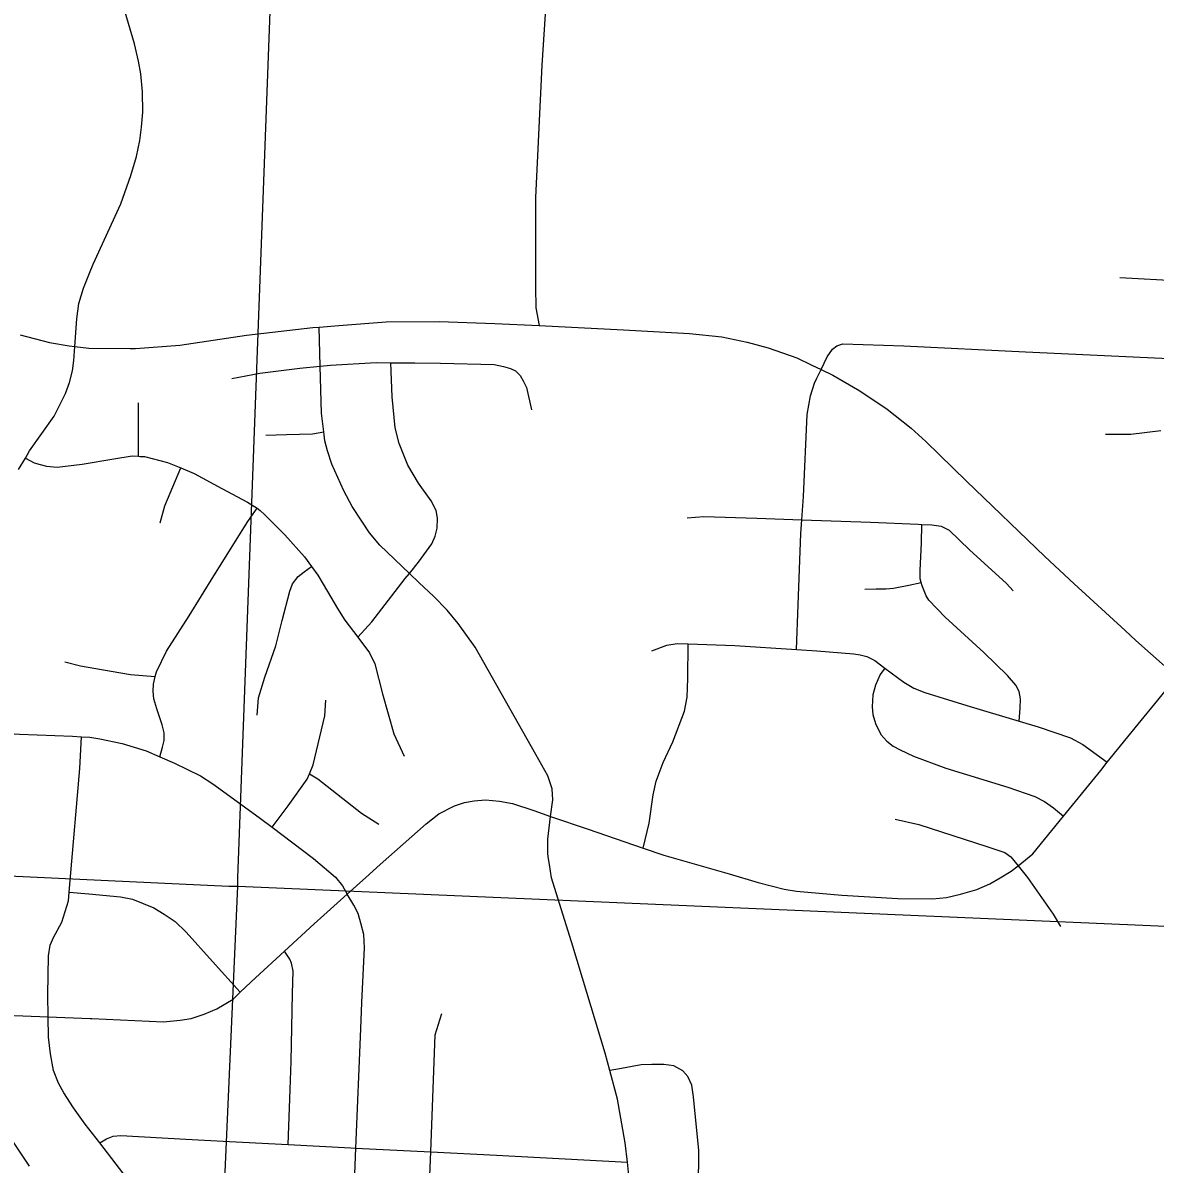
# Model space of a CAD drawing. Extents: x -157.2 to -99.3, y 12.2 to 46.2.
# Drawn here: x -147.688 to -146.67, y 39.061 to 40.087 of the extents above; entities that cross this region are included whole.
import ezdxf

# ---------------------------------------------------------------- set-up
doc = ezdxf.new("R2010")
doc.units = 0
for name, color, linetype in [('tdCoCityStreetMajor', 7, 'Continuous'), ('tdCoCityStreetMinor', 7, 'Continuous'), ('tdCoSectLine', 7, 'Continuous')]:
    doc.layers.add(name, color=color, linetype=linetype)

msp = doc.modelspace()

# ---------------------------------------------------------------- linework, layer by layer
at = {"layer": 'tdCoCityStreetMajor'}
for p, q in [((-146.7427, 39.5828), (-146.6969, 39.5407)), ((-146.6701, 39.4748), (-146.6503, 39.499)), ((-147.4927, 39.2154), (-147.4831, 39.2245))]:
    msp.add_line(p, q, dxfattribs=at)
for points in [[(-147.2186, 40.0949), (-147.2216, 40.0493), (-147.2273, 39.9302), (-147.2273, 39.8496), (-147.2268, 39.8311), (-147.2238, 39.815)], [(-147.5917, 39.7944), (-147.5869, 39.7943), (-147.5472, 39.7973), (-147.4871, 39.8064), (-147.4276, 39.8133), (-147.4218, 39.8137), (-147.4042, 39.815), (-147.3615, 39.8185), (-147.3137, 39.8187), (-147.2639, 39.817), (-147.2238, 39.815), (-147.148, 39.8111), (-147.0888, 39.8079), (-147.0595, 39.8049), (-147.0368, 39.8002), (-147.0178, 39.7951), (-146.9921, 39.7859), (-146.9786, 39.7795), (-146.9703, 39.7755), (-146.9598, 39.7704), (-146.9354, 39.7563), (-146.9108, 39.7398), (-146.8893, 39.7228), (-146.8762, 39.7107), (-146.8395, 39.6752), (-146.7692, 39.6072), (-146.7427, 39.5828)], [(-147.6906, 39.8068), (-147.6644, 39.7998), (-147.6466, 39.7968), (-147.6416, 39.7962)], [(-147.6416, 39.7962), (-147.6289, 39.7946), (-147.5917, 39.7944)], [(-146.9703, 39.7755), (-146.9647, 39.7869), (-146.96, 39.7938), (-146.9563, 39.7968), (-146.9509, 39.7985), (-146.8959, 39.7968), (-146.7866, 39.7914), (-146.6639, 39.7857), (-146.6308, 39.7842), (-146.526, 39.7793), (-146.4776, 39.7769)], [(-146.6969, 39.5407), (-146.6871, 39.5317), (-146.6503, 39.499)], [(-147.2136, 39.3736), (-147.1797, 39.362), (-147.1304, 39.345), (-147.1119, 39.3386), (-147.0529, 39.3218), (-147.027, 39.3141), (-147.0036, 39.3082), (-146.9925, 39.3065), (-146.9518, 39.3028), (-146.9013, 39.2998), (-146.8702, 39.2996), (-146.8576, 39.3006), (-146.8448, 39.3038), (-146.8302, 39.308), (-146.8186, 39.3129), (-146.8093, 39.3183), (-146.7994, 39.3243), (-146.7932, 39.3292), (-146.7799, 39.3398), (-146.7522, 39.3739), (-146.7188, 39.415), (-146.7129, 39.4223), (-146.6823, 39.4599), (-146.6701, 39.4748)], [(-147.3668, 39.3302), (-147.3254, 39.3669), (-147.3141, 39.376), (-147.3, 39.3832), (-147.2909, 39.3861), (-147.2823, 39.3876), (-147.2721, 39.3886), (-147.2596, 39.3874), (-147.248, 39.3852), (-147.2287, 39.3788), (-147.2136, 39.3736)], [(-147.4177, 39.2849), (-147.3965, 39.3038), (-147.3797, 39.3188), (-147.3668, 39.3302)], [(-147.453, 39.2525), (-147.4263, 39.2771), (-147.4177, 39.2849)], [(-147.4831, 39.2245), (-147.4791, 39.2283), (-147.453, 39.2525)], [(-147.6277, 39.1919), (-147.6263, 39.1918), (-147.5617, 39.1889), (-147.5469, 39.1903), (-147.537, 39.1918), (-147.5252, 39.1958), (-147.5138, 39.2005), (-147.499, 39.2093), (-147.4927, 39.2154)], [(-147.7266, 39.1956), (-147.6655, 39.1933), (-147.6277, 39.1919)]]:
    msp.add_lwpolyline(points, dxfattribs=at)
at = {"layer": 'tdCoCityStreetMinor'}
for p, q in [((-146.7016, 39.8581), (-146.5949, 39.8526)), ((-147.5844, 39.6975), (-147.5842, 39.7455)), ((-147.4497, 39.0784), (-147.4479, 39.1281))]:
    msp.add_line(p, q, dxfattribs=at)
for points in [[(-147.6283, 39.862), (-147.625, 39.8702), (-147.6003, 39.9245), (-147.5912, 39.9501), (-147.586, 39.9669), (-147.5831, 39.9815), (-147.5816, 39.9933), (-147.5804, 40.0069), (-147.5806, 40.0251), (-147.5821, 40.0414), (-147.5843, 40.0527), (-147.5878, 40.0683), (-147.5988, 40.105), (-147.607, 40.1281)], [(-147.6416, 39.7962), (-147.6398, 39.8212), (-147.6378, 39.835), (-147.6336, 39.8485), (-147.6283, 39.862)], [(-147.2136, 39.3736), (-147.2136, 39.3736), (-147.2117, 39.3886), (-147.2122, 39.3985), (-147.2162, 39.4101), (-147.2268, 39.4293), (-147.2815, 39.5257), (-147.2966, 39.5472), (-147.3067, 39.559), (-147.319, 39.5718), (-147.3318, 39.5837), (-147.3406, 39.5921), (-147.3671, 39.6175), (-147.3765, 39.6286), (-147.3834, 39.6392), (-147.392, 39.6522), (-147.3996, 39.6665), (-147.4105, 39.6905), (-147.4142, 39.7023), (-147.4167, 39.7114), (-147.4176, 39.7194), (-147.4196, 39.7363), (-147.4208, 39.7785), (-147.4218, 39.8137)], [(-147.6923, 39.6855), (-147.686, 39.6959), (-147.6822, 39.7023), (-147.66, 39.7334), (-147.6499, 39.7538), (-147.6462, 39.7637), (-147.6437, 39.7743), (-147.6425, 39.7837), (-147.6416, 39.7962)], [(-147.5003, 39.7674), (-147.4752, 39.7721), (-147.4392, 39.7768), (-147.4208, 39.7785), (-147.4115, 39.7793), (-147.3704, 39.7817), (-147.3572, 39.7816), (-147.3358, 39.7815)], [(-147.3871, 39.5348), (-147.3745, 39.5487), (-147.3445, 39.5874), (-147.3406, 39.5921), (-147.3324, 39.6022), (-147.3205, 39.6187), (-147.3173, 39.6256), (-147.3156, 39.6328), (-147.3154, 39.6419), (-147.3166, 39.6486), (-147.321, 39.6575), (-147.3324, 39.6732), (-147.342, 39.6895), (-147.3499, 39.7088), (-147.3533, 39.7231), (-147.3561, 39.7509), (-147.3572, 39.7816)], [(-147.3358, 39.7815), (-147.3126, 39.7813), (-147.2643, 39.78), (-147.2559, 39.7783), (-147.2498, 39.7763), (-147.2453, 39.7744), (-147.2409, 39.7702), (-147.2382, 39.7652), (-147.2352, 39.7593), (-147.2308, 39.7393)], [(-146.9924, 39.5237), (-146.9908, 39.564), (-146.9884, 39.6279), (-146.9875, 39.6403), (-146.9861, 39.6612), (-146.9829, 39.7349), (-146.9797, 39.7519), (-146.9763, 39.7633), (-146.9743, 39.7672), (-146.9703, 39.7755)], [(-147.4697, 39.7164), (-147.451, 39.7169), (-147.4278, 39.7176), (-147.4176, 39.7194)], [(-146.7145, 39.7172), (-146.6917, 39.7174), (-146.6646, 39.7207)], [(-147.686, 39.6959), (-147.6781, 39.6917), (-147.6727, 39.69), (-147.667, 39.6885), (-147.6574, 39.6878), (-147.635, 39.6903), (-147.6066, 39.6952), (-147.5901, 39.6979), (-147.5844, 39.6975), (-147.5827, 39.6974), (-147.579, 39.6972), (-147.5583, 39.692), (-147.5463, 39.687), (-147.5341, 39.6819), (-147.5094, 39.6686), (-147.4863, 39.6562), (-147.4775, 39.6507)], [(-147.5649, 39.6375), (-147.5605, 39.653), (-147.5463, 39.687)], [(-147.5651, 39.4271), (-147.5627, 39.4358), (-147.5612, 39.4419), (-147.5612, 39.4488), (-147.563, 39.456), (-147.5679, 39.4703), (-147.5706, 39.4792), (-147.5711, 39.4861), (-147.5708, 39.4925), (-147.5692, 39.4993), (-147.5681, 39.5036), (-147.559, 39.5223), (-147.5388, 39.5541), (-147.5166, 39.5899), (-147.486, 39.6387), (-147.4775, 39.6507)], [(-147.4775, 39.6507), (-147.4747, 39.6488), (-147.4705, 39.6449), (-147.4525, 39.6269), (-147.435, 39.6069), (-147.4288, 39.5983), (-147.4231, 39.5904), (-147.4143, 39.5758), (-147.4054, 39.5605), (-147.3987, 39.5502), (-147.3871, 39.5348), (-147.3765, 39.5206), (-147.3718, 39.5107), (-147.3647, 39.4838), (-147.3546, 39.4478), (-147.3454, 39.4279)], [(-147.0909, 39.6422), (-147.0759, 39.6432), (-147.0281, 39.6417), (-146.9875, 39.6403)], [(-146.9875, 39.6403), (-146.926, 39.6382), (-146.8831, 39.6363), (-146.8798, 39.6361), (-146.8707, 39.6358), (-146.8623, 39.6345), (-146.8552, 39.6311), (-146.8367, 39.6133), (-146.8034, 39.583), (-146.7975, 39.5766)], [(-146.7923, 39.4592), (-146.7913, 39.471), (-146.7911, 39.4794), (-146.7923, 39.4858), (-146.7953, 39.4915), (-146.8027, 39.5004), (-146.8239, 39.5211), (-146.8586, 39.5529), (-146.8734, 39.5682), (-146.8757, 39.5721), (-146.8794, 39.5808), (-146.8802, 39.5838), (-146.8811, 39.5872), (-146.8811, 39.5948), (-146.8801, 39.6197), (-146.8798, 39.6361)], [(-147.4776, 39.4646), (-147.4764, 39.4801), (-147.4705, 39.4989), (-147.4606, 39.527), (-147.4549, 39.5499), (-147.4483, 39.5763), (-147.4458, 39.5827), (-147.4406, 39.5894), (-147.4352, 39.5936), (-147.4288, 39.5983)], [(-146.9309, 39.5778), (-146.9208, 39.5781), (-146.9117, 39.5781), (-146.9053, 39.5788), (-146.8914, 39.5815), (-146.8802, 39.5838)], [(-147.1304, 39.345), (-147.125, 39.3675), (-147.1213, 39.3929), (-147.1186, 39.4054), (-147.1124, 39.422), (-147.1038, 39.4407), (-147.0932, 39.4681), (-147.0909, 39.4809), (-147.0902, 39.4977), (-147.09, 39.5289)], [(-147.1225, 39.5226), (-147.1092, 39.5275), (-147.0998, 39.5292), (-147.09, 39.5289), (-147.048, 39.5273), (-146.9924, 39.5237)], [(-146.9924, 39.5237), (-146.9741, 39.5226), (-146.9408, 39.5199), (-146.9351, 39.5189), (-146.9292, 39.5174), (-146.922, 39.5137), (-146.9131, 39.507), (-146.8959, 39.4942), (-146.8868, 39.489), (-146.8769, 39.4851), (-146.8392, 39.4732), (-146.7923, 39.4592), (-146.775, 39.454), (-146.7459, 39.4444), (-146.7348, 39.4382), (-146.7129, 39.4223)], [(-147.6505, 39.5127), (-147.6364, 39.509), (-147.6244, 39.5068), (-147.5916, 39.5011), (-147.5692, 39.4993)], [(-146.9131, 39.507), (-146.9173, 39.5011), (-146.9215, 39.4915), (-146.9237, 39.4829), (-146.9245, 39.472), (-146.9237, 39.4651), (-146.9215, 39.4572), (-146.9166, 39.4474), (-146.9112, 39.4412), (-146.9055, 39.4367), (-146.8993, 39.4335), (-146.8873, 39.4279), (-146.8582, 39.417), (-146.8022, 39.4), (-146.778, 39.3916), (-146.7694, 39.3869), (-146.7612, 39.3813), (-146.7522, 39.3739)], [(-147.4641, 39.3638), (-147.4498, 39.383), (-147.4325, 39.4072), (-147.4305, 39.4119), (-147.4271, 39.42), (-147.4167, 39.4641), (-147.4157, 39.4782)], [(-147.7151, 39.4489), (-147.6914, 39.4476), (-147.6435, 39.4458), (-147.6354, 39.4453)], [(-147.6655, 39.1933), (-147.6657, 39.213), (-147.6652, 39.2483), (-147.6638, 39.2577), (-147.6608, 39.2646), (-147.6532, 39.2786), (-147.6472, 39.2976), (-147.6466, 39.3056), (-147.6458, 39.3161), (-147.6371, 39.4167), (-147.6354, 39.4453)], [(-147.6354, 39.4453), (-147.628, 39.4448), (-147.6191, 39.4434), (-147.5991, 39.4392), (-147.5774, 39.4325), (-147.5651, 39.4271), (-147.5518, 39.4214), (-147.5407, 39.4162), (-147.5284, 39.4101), (-147.5173, 39.4029), (-147.4758, 39.3726), (-147.4641, 39.3638), (-147.4268, 39.3356), (-147.407, 39.3191), (-147.4009, 39.3112), (-147.3965, 39.3038)], [(-147.4305, 39.4119), (-147.4229, 39.4074), (-147.3837, 39.3766), (-147.3681, 39.3665)], [(-147.2157, 39.3371), (-147.2162, 39.3405), (-147.2162, 39.3531), (-147.2136, 39.3736)], [(-146.9038, 39.3711), (-146.8823, 39.3662), (-146.8212, 39.3465), (-146.8049, 39.3411), (-146.7997, 39.3371), (-146.7932, 39.3292), (-146.7847, 39.3186), (-146.7617, 39.2856), (-146.7551, 39.2747)], [(-147.1429, 39.0476), (-147.1445, 39.0626), (-147.1464, 39.0801), (-147.1535, 39.1193), (-147.1604, 39.145), (-147.1646, 39.1608), (-147.1937, 39.2569), (-147.2127, 39.3183), (-147.2147, 39.3304), (-147.2157, 39.3371)], [(-147.6466, 39.3056), (-147.6289, 39.3039), (-147.6005, 39.3014), (-147.5897, 39.2992), (-147.5704, 39.2913), (-147.5611, 39.2857), (-147.5512, 39.279), (-147.5414, 39.2694), (-147.5177, 39.243), (-147.4927, 39.2154)], [(-147.3833, 39.2061), (-147.3811, 39.2554), (-147.3816, 39.2675), (-147.3844, 39.2776), (-147.3868, 39.2863), (-147.3905, 39.2937), (-147.3965, 39.3038)], [(-147.4479, 39.1281), (-147.447, 39.1531), (-147.4458, 39.2143), (-147.4453, 39.2345), (-147.4467, 39.2416), (-147.4482, 39.2451), (-147.453, 39.2525)], [(-147.3998, 38.7761), (-147.3992, 38.7951), (-147.3974, 38.8515), (-147.3957, 38.8954), (-147.3942, 38.9348), (-147.3939, 38.9432), (-147.3918, 38.998), (-147.3887, 39.0752), (-147.3844, 39.1827), (-147.3833, 39.2061)], [(-147.5631, 38.8246), (-147.5683, 38.8374), (-147.5703, 38.8456), (-147.5718, 38.8577), (-147.5691, 38.9492), (-147.569, 38.964), (-147.5688, 38.9817), (-147.571, 38.9963), (-147.573, 39.0054), (-147.5752, 39.0135), (-147.5757, 39.0153), (-147.5821, 39.0291), (-147.5974, 39.052), (-147.6191, 39.0799), (-147.6322, 39.0969), (-147.6428, 39.1114), (-147.6514, 39.125), (-147.6561, 39.1336), (-147.6606, 39.145), (-147.6635, 39.16), (-147.6652, 39.1751), (-147.6655, 39.1933)], [(-147.3214, 39.0718), (-147.3173, 39.1773), (-147.3114, 39.1963)], [(-147.142, 38.9874), (-147.1234, 38.9857), (-147.0929, 38.9849), (-147.0887, 38.9859), (-147.0865, 38.9874), (-147.0845, 38.9901), (-147.0823, 38.9953), (-147.081, 39.0056), (-147.0803, 39.073), (-147.085, 39.1213), (-147.0867, 39.1319), (-147.0902, 39.1398), (-147.0948, 39.1447), (-147.1027, 39.1492), (-147.1119, 39.1506), (-147.1227, 39.1506), (-147.1321, 39.1501), (-147.153, 39.1463), (-147.1604, 39.145)], [(-147.6191, 39.0799), (-147.6132, 39.0836), (-147.607, 39.086), (-147.6001, 39.0865), (-147.5417, 39.0833), (-147.5024, 39.0812)], [(-147.6822, 39.0591), (-147.6992, 39.0843)], [(-147.5024, 39.0812), (-147.4497, 39.0784), (-147.3932, 39.0754), (-147.3887, 39.0752)], [(-147.3887, 39.0752), (-147.3214, 39.0718), (-147.2623, 39.0688), (-147.1445, 39.0626)], [(-147.3266, 38.9598), (-147.3225, 39.0436), (-147.3214, 39.0718)]]:
    msp.add_lwpolyline(points, dxfattribs=at)
at = {"layer": 'tdCoSectLine'}
for points in [[(-147.4948, 39.3109), (-147.4949, 39.3183), (-147.4574, 40.3226)], [(-148.5053, 39.358), (-147.5029, 39.3108), (-147.4948, 39.3109)], [(-147.5386, 38.3231), (-147.4948, 39.3109)], [(-147.4948, 39.3109), (-146.5138, 39.2686)]]:
    msp.add_lwpolyline(points, dxfattribs=at)

doc.saveas('drawing.dxf')
